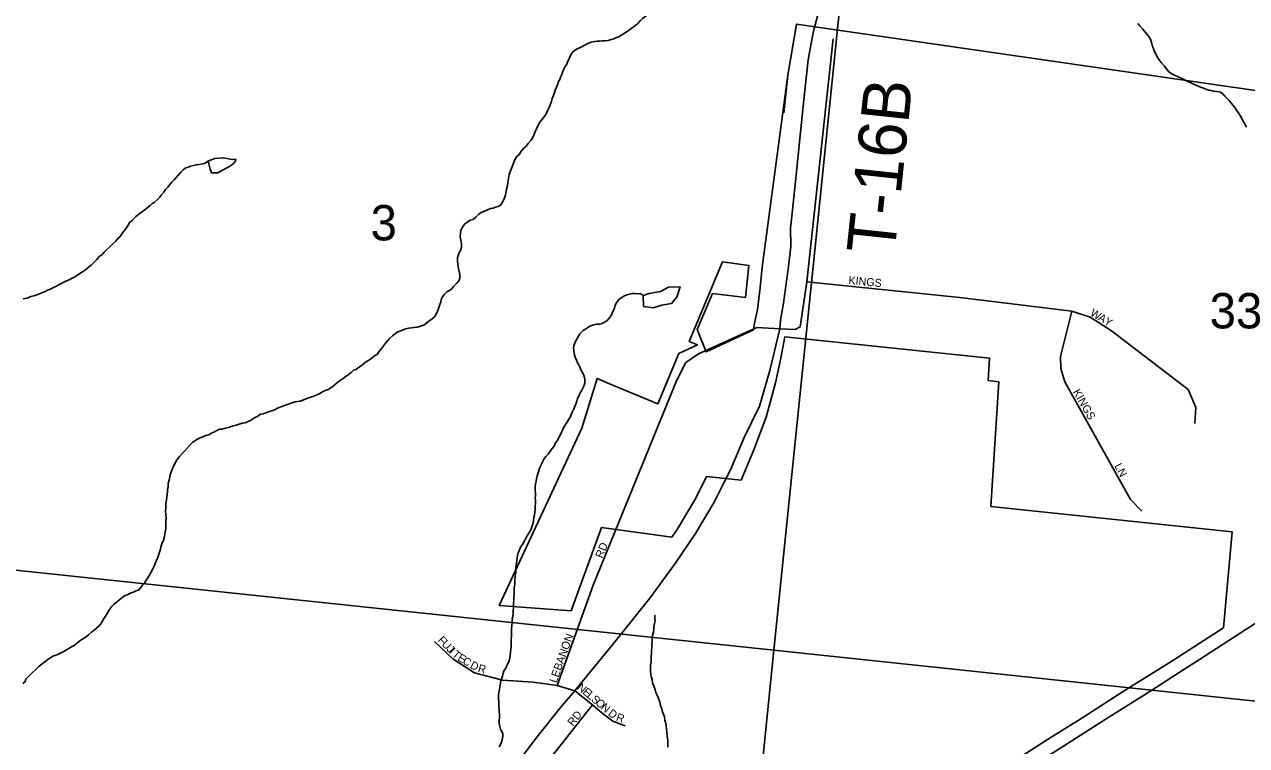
# Model space of a CAD drawing. Extents: x 1310247 to 1664935, y 284496 to 704931.
# Drawn here: x 1480374 to 1488010, y 510491 to 514998 of the extents above; entities that cross this region are included whole.
import ezdxf

# ---------------------------------------------------------------- set-up
doc = ezdxf.new("R2010")
doc.units = 0
for name, color, linetype in [('GM_P_State_Location', 7, 'Continuous'), ('GM_X_Corporation_Text', 7, 'Continuous'), ('GM_X_County', 7, 'Continuous'), ('GM_X_County_Subdivision_Text', 7, 'Continuous'), ('GM_X_Interstate_Shield', 7, 'Continuous'), ('GM_X_Major_Lake_Text', 7, 'Continuous'), ('GM_X_Minor_River', 7, 'Continuous'), ('GM_X_Minor_River_Text', 7, 'Continuous'), ('GM_X_Rail_Line', 7, 'Continuous'), ('GM_X_State_Location', 7, 'Continuous'), ('GM_X_State_Shield', 7, 'Continuous'), ('GM_X_Township_Subdivision', 7, 'Continuous'), ('GM_X_US_Location', 7, 'Continuous')]:
    doc.layers.add(name, color=color, linetype=linetype)

msp = doc.modelspace()

# ---------------------------------------------------------------- linework, layer by layer
at = {"layer": 'GM_X_Corporation_Text'}
for points in [[(1483701.8, 510867.3), (1483926.9, 511493.7), (1484022.8, 511728.7)], [(1482935.8, 511141.7), (1483052.7, 511031.9), (1483186.3, 510946), (1483360.5, 510900.7), (1483553.8, 510886.4), (1483701.8, 510867.3), (1483813.6, 510834.1)], [(1483813.6, 510834.1), (1483923.7, 510746.8), (1483983.4, 510694.3), (1484050.1, 510644.2), (1484127.7, 510614.3)], [(1483409.3, 509127.9), (1483445.8, 509492.6), (1483488, 509955.5), (1483524.6, 510203.8), (1483625.4, 510368.5), (1483923.7, 510746.8)]]:
    msp.add_lwpolyline(points, dxfattribs=at)
at = {"layer": 'GM_X_County'}
for points in [[(1485560.1, 516006.4), (1485056.1, 511086.7), (1479685.9, 511654.9), (1480181.2, 516544.8)], [(1485560.1, 516006.4), (1490846.7, 515461.6), (1490330.6, 510528.2), (1485056.1, 511086.7)], [(1479685.9, 511654.9), (1485056.1, 511086.7), (1484474.7, 505338.4), (1479061.8, 505865.6), (1479639.7, 511215.9)], [(1485056.1, 511086.7), (1490330.6, 510528.2), (1489787.4, 504902.9), (1486694.2, 505230.8), (1484474.7, 505338.4)]]:
    msp.add_lwpolyline(points, close=True, dxfattribs=at)
at = {"layer": 'GM_X_County_Subdivision_Text'}
for points in [[(1485118.1, 514445.4), (1485145, 514679.5), (1485197.3, 514997.5)], [(1485224.9, 513134.2), (1485262.9, 513389.9), (1485427.3, 514906.7)], [(1484022.8, 511728.7), (1484447.5, 512769.5), (1484505.9, 512884.8), (1484585.5, 512939.6), (1484951.1, 513103), (1485093.6, 513096), (1485190.2, 513092), (1485221.1, 513108.9), (1485224.9, 513134.2)]]:
    msp.add_lwpolyline(points, dxfattribs=at)
at = {"layer": 'GM_X_Interstate_Shield'}
for points in [[(1485162.8, 513740.9), (1485192.2, 514015.6), (1485223.5, 514323.8), (1485249.7, 514583.9), (1485270.3, 514776), (1485294.7, 514901.1), (1485306.8, 514963.7), (1485337.8, 515081.3)], [(1485116.7, 513256.6), (1485147.4, 513484.5), (1485162.4, 513612), (1485161.4, 513727.5), (1485162.8, 513740.9)], [(1484779, 512202.1), (1484792.8, 512229.6), (1484871.5, 512416.3), (1484966.1, 512612.9), (1485031.8, 512834), (1485093.6, 513096), (1485098.6, 513149.8), (1485116.5, 513255.4), (1485116.7, 513256.6)], [(1483884.3, 510920.9), (1484056, 511131.4), (1484281.6, 511413.1), (1484439.3, 511630), (1484566.2, 511815.6), (1484683.3, 512011.5), (1484748.5, 512141.4), (1484779, 512202.1)], [(1482991.9, 509693.8), (1483077.4, 509828.3), (1483181.5, 509986.3), (1483302.3, 510168.1), (1483437.4, 510361.5), (1483584.5, 510554.7), (1483723.2, 510730), (1483813.6, 510834.1), (1483884.3, 510920.9)]]:
    msp.add_lwpolyline(points, dxfattribs=at)
at = {"layer": 'GM_X_Major_Lake_Text'}
msp.add_lwpolyline([(1488628.4, 514502.7), (1485197.5, 514998.7), (1485145, 514679.5), (1484984.4, 513480.1), (1484971, 513352.8), (1484954.2, 513215.9), (1484933.8, 513120), (1484928.8, 513088.4), (1484634.6, 512951.2), (1484577.9, 513091.3), (1484673.7, 513316.8), (1484880.1, 513291.5), (1484901.1, 513491.4), (1484735.6, 513513.9), (1484527.8, 513016.7), (1484579.5, 512994.9), (1484464, 512942.1), (1484332.2, 512626.5), (1484055.4, 512742.2), (1483952.5, 512784.8), (1483857.8, 512475.2), (1483340.4, 511365.7), (1483790.3, 511334.2), (1483979.7, 511854.8), (1484418.4, 511793.2), (1484452, 511842.4), (1484569.1, 512038.2), (1484636.2, 512171.9), (1484851.7, 512149.3), (1484932.4, 512340.3), (1485008.9, 512543.1), (1485066.3, 512757.3), (1485100.7, 512912.3), (1485126.3, 513046.4), (1486403.9, 512912.1), (1486396.6, 512772.3), (1486462.1, 512764.3), (1486412.8, 511985.2), (1487919.6, 511827), (1487867.2, 511227.9), (1487525.9, 511008.4), (1487252.7, 510838.2), (1486987.6, 510665.8), (1486767.4, 510528.5), (1486537, 510381.4)], dxfattribs=at)
at = {"layer": 'GM_X_Minor_River'}
for points in [[(1481697.6, 514154.4), (1481661.4, 514155.2), (1481615.5, 514164.4), (1481563.1, 514159.6), (1481530.6, 514146.4), (1481522.5, 514142.5)], [(1481522.5, 514142.5), (1481535.3, 514092.1), (1481542.8, 514069.8), (1481583, 514070.8), (1481619.7, 514092), (1481642.1, 514103.5), (1481656.3, 514109.2), (1481678.8, 514126.7), (1481691.2, 514140.5), (1481697.6, 514154.4)], [(1484277.1, 513317), (1484240.6, 513304.2)], [(1484240.6, 513304.2), (1484242.9, 513235.9), (1484303, 513226.4), (1484357.6, 513243.2), (1484418.1, 513253.7), (1484451.3, 513293.1)], [(1484451.3, 513293.1), (1484470.9, 513356.8), (1484398.6, 513356.6), (1484347.6, 513327.7), (1484277.1, 513317)]]:
    msp.add_lwpolyline(points, dxfattribs=at)
at = {"layer": 'GM_X_Minor_River_Text'}
for points in [[(1484087.1, 514921), (1484103.5, 514930.5), (1484124, 514943.9), (1484140.4, 514953.5), (1484154.8, 514963), (1484173.4, 514978.5), (1484191.9, 514991.9), (1484206.3, 515003.5), (1484220.9, 515019.1), (1484235.5, 515034.7), (1484256.1, 515050.1), (1484270.7, 515067.6), (1484287.2, 515079.2), (1484304.4, 515091)], [(1487583.1, 514671.1), (1487565.2, 514677.6), (1487547.4, 514686.2), (1487527.7, 514698.8), (1487514.1, 514713.3), (1487496.8, 514735.8), (1487477.5, 514760.5), (1487464, 514776.9), (1487452.5, 514795.3), (1487441.2, 514817.7), (1487433.7, 514832), (1487428.1, 514846.2), (1487422.5, 514860.3), (1487419.1, 514876.5), (1487413.5, 514890.7), (1487409.9, 514904.8), (1487398.6, 514925.2), (1487379.2, 514947.8), (1487359.9, 514970.5), (1487344.4, 514989), (1487330.8, 515003.4)], [(1483013.7, 513327.2), (1483030, 513334.8), (1483044.4, 513346.3), (1483054.9, 513360), (1483073.7, 513379.5), (1483088.2, 513395.1), (1483094.9, 513412.9), (1483095.3, 513426.9), (1483091.9, 513445.1), (1483088.5, 513463.2), (1483085.1, 513483.3), (1483081.7, 513499.5), (1483080.3, 513519.5), (1483081, 513541.6), (1483087.8, 513565.4), (1483094.3, 513579.2), (1483102.8, 513593), (1483105.3, 513606.9), (1483104, 513627), (1483100.7, 513649.1), (1483097.4, 513671.3), (1483098.2, 513695.3), (1483100.6, 513709.2), (1483111.4, 513731), (1483126.1, 513750.5), (1483144.6, 513764), (1483159, 513773.6), (1483177.3, 513779), (1483193.8, 513792.5), (1483212.5, 513812), (1483226.9, 513821.6), (1483245.2, 513829), (1483271.7, 513840.2), (1483288.1, 513847.7), (1483302.2, 513849.3), (1483316.4, 513854.9), (1483334.7, 513860.3), (1483349, 513867.9), (1483361.7, 513887.5), (1483372.4, 513907.2), (1483379.3, 513933.1), (1483384.1, 513957), (1483390.9, 513980.8), (1483393.8, 514006.8), (1483396.2, 514020.7), (1483398.7, 514034.6), (1483403.6, 514060.5), (1483410.3, 514082.4), (1483421.2, 514108.1), (1483434.5, 514143.8), (1483449.4, 514169.3), (1483466, 514184.8), (1483480.8, 514208.4), (1483495.4, 514224), (1483509.9, 514237.6), (1483522.5, 514253.2), (1483537.2, 514272.8), (1483549.8, 514290.5), (1483556.4, 514306.3), (1483562.9, 514322.1), (1483573.8, 514345.8), (1483588.8, 514375.4), (1483601.5, 514395), (1483614, 514408.7), (1483630.9, 514434.2), (1483643.9, 514461.9), (1483654.6, 514481.6), (1483659.1, 514495.5), (1483667.8, 514515.2), (1483672.5, 514535.1), (1483679.1, 514552.9), (1483685.7, 514572.8), (1483692.4, 514590.6), (1483705.4, 514620.2), (1483712.1, 514640.1), (1483718.6, 514653.9), (1483723.1, 514667.8), (1483731.7, 514685.6), (1483740.5, 514709.3), (1483753.4, 514735), (1483763.9, 514748.7), (1483766.4, 514762.6), (1483779.3, 514788.3), (1483788, 514808), (1483800.6, 514825.7), (1483815, 514837.3), (1483831.4, 514846.8), (1483847.8, 514854.3), (1483872.2, 514865.6), (1483898.9, 514880.8), (1483915.1, 514886.3), (1483937.4, 514891.6), (1483953.5, 514893.1), (1483967.6, 514892.7), (1483985.7, 514894.1), (1483999.8, 514895.7), (1484022, 514897), (1484040.2, 514902.5), (1484056.5, 514908), (1484072.8, 514915.5), (1484087.1, 514921)], [(1488010.7, 514355.4), (1487997.3, 514377.8), (1487984.1, 514402.3), (1487972.8, 514424.7), (1487961.3, 514441), (1487947.9, 514461.5), (1487936.3, 514477.9), (1487924.8, 514492.3), (1487911.3, 514510.7), (1487899.7, 514525.1), (1487874.4, 514549.9), (1487862.8, 514564.3), (1487847.1, 514574.8), (1487825.1, 514577.5), (1487803.1, 514580.2), (1487789.2, 514584.6), (1487775.2, 514587), (1487761.3, 514591.5), (1487741.5, 514600.1), (1487723.5, 514604.6), (1487703.7, 514613.3), (1487678, 514624.1), (1487654.3, 514636.8), (1487638.4, 514643.3), (1487618.7, 514654), (1487600.9, 514662.5), (1487583.1, 514671.1)], [(1480365.9, 513282.7), (1480390.2, 513288), (1480414.6, 513297.2), (1480432.8, 513300.7), (1480457.3, 513310), (1480471.5, 513315.5), (1480487.8, 513323), (1480504.1, 513328.6), (1480518.4, 513336.1), (1480540.8, 513345.5), (1480555.1, 513353), (1480569.4, 513360.6), (1480585.8, 513368.1), (1480600.1, 513375.7), (1480616.5, 513385.2), (1480636.9, 513394.6), (1480653.2, 513402.1), (1480671.6, 513411.5), (1480685.9, 513419.1), (1480700.2, 513426.7), (1480720.8, 513442.1), (1480737.2, 513451.6), (1480755.7, 513465), (1480772.3, 513478.6), (1480792.9, 513496), (1480809.5, 513511.5), (1480826.2, 513529), (1480840.8, 513546.6), (1480857.3, 513558.1), (1480871.8, 513573.7), (1480888.5, 513591.2), (1480907.2, 513608.6), (1480925.8, 513626.1), (1480944.5, 513643.5), (1480955, 513657.2), (1480971.6, 513672.8), (1480984.2, 513690.4), (1480992.7, 513704.2), (1481007.3, 513719.8), (1481022.1, 513743.3), (1481032.8, 513761), (1481047.2, 513772.6), (1481070.1, 513798), (1481097, 513819.1), (1481111.3, 513828.7), (1481125.7, 513838.3), (1481140.2, 513851.9), (1481156.7, 513863.4), (1481171.3, 513879), (1481185.5, 513884.5), (1481204.2, 513902), (1481220.8, 513917.5), (1481229.3, 513931.3), (1481245.9, 513948.8), (1481256.5, 513966.5), (1481271.1, 513980.1), (1481281.7, 513997.8), (1481294.2, 514011.4), (1481308.8, 514027), (1481321.3, 514040.6), (1481335.9, 514058.2), (1481350.5, 514073.8), (1481365.1, 514089.4), (1481381.6, 514100.9), (1481397.8, 514106.4)], [(1481397.8, 514106.4), (1481412, 514112), (1481430.2, 514115.4), (1481448.5, 514120.9), (1481466.6, 514122.3), (1481484.8, 514125.8), (1481499, 514129.3), (1481522.5, 514142.5)], [(1481299.4, 512222.1), (1481308, 512239.9), (1481316.6, 512257.6), (1481329.4, 512279.3), (1481344, 512296.9), (1481358.7, 512316.4), (1481375.3, 512332), (1481392.1, 512351.5), (1481408.8, 512371), (1481425.4, 512386.5), (1481441.8, 512398), (1481456.1, 512405.6), (1481472.5, 512415.1), (1481488.8, 512420.6), (1481505.1, 512428.1), (1481525.4, 512433.5), (1481543.8, 512443), (1481562.2, 512452.4), (1481576.5, 512460), (1481594.8, 512467.4), (1481608.9, 512469), (1481631.2, 512474.3), (1481655.6, 512481.6), (1481677.9, 512488.9), (1481698.2, 512494.3), (1481714.4, 512499.8), (1481736.7, 512505.1), (1481752.9, 512508.6), (1481771.2, 512516.1), (1481787.5, 512521.6), (1481812.2, 512538.9), (1481832.6, 512550.3), (1481849.1, 512561.8), (1481867.3, 512565.2), (1481881.5, 512570.8), (1481899.8, 512576.2), (1481926.2, 512585.4), (1481940.5, 512591), (1481954.8, 512598.6), (1481975.2, 512608), (1481999.6, 512617.2), (1482017.9, 512622.7), (1482040.2, 512630), (1482066.7, 512639.2), (1482097, 512644.3), (1482123.4, 512653.5), (1482137.6, 512659), (1482176.2, 512671.9), (1482196.6, 512681.3), (1482219, 512690.6), (1482237.5, 512702), (1482253.8, 512709.6), (1482272.2, 512717), (1482288.6, 512726.5), (1482302.9, 512736.1), (1482317.4, 512749.7), (1482334, 512763.2), (1482364.8, 512784.3), (1482383.4, 512799.7), (1482397.7, 512807.3), (1482416.3, 512822.8), (1482430.8, 512836.3), (1482447.1, 512841.8), (1482461.5, 512853.4), (1482478, 512864.9), (1482492.4, 512876.5), (1482508.9, 512890), (1482535.6, 512905.2), (1482560.4, 512926.5), (1482580.9, 512937.9), (1482589.3, 512951.7), (1482608.2, 512975.1), (1482618.8, 512990.8), (1482631.4, 513008.5), (1482643.9, 513022.1), (1482654.4, 513035.8), (1482675.1, 513053.2), (1482691.6, 513066.7), (1482708, 513076.2), (1482726.3, 513083.7), (1482754.8, 513094.8), (1482775.1, 513100.2), (1482793.2, 513101.6), (1482807.3, 513103.2), (1482827.6, 513106.6), (1482847.8, 513112), (1482862, 513115.5), (1482876.3, 513123.1), (1482892.8, 513136.6), (1482907.3, 513148.2), (1482921.7, 513157.8), (1482936.1, 513169.4), (1482946.7, 513187.1), (1482955.4, 513204.8), (1482962, 513222.7), (1482968.8, 513246.5), (1482975.4, 513262.3), (1482977.9, 513278.3), (1482986.5, 513296), (1482999.1, 513311.7), (1483013.7, 513327.2)], [(1483861, 512822.3), (1483851.5, 512838.6), (1483844, 512856.9), (1483828.9, 512883.4), (1483823.4, 512899.6), (1483815.9, 512917.8), (1483808.7, 512942.1), (1483807.3, 512960.2), (1483805.7, 512974.2), (1483806.2, 512988.2), (1483810.7, 513002.1), (1483819.3, 513019.9), (1483827.9, 513035.7), (1483836.3, 513049.4), (1483844.8, 513063.2), (1483867.7, 513086.5), (1483886.2, 513098), (1483906.7, 513111.4), (1483931.1, 513120.6), (1483949.3, 513124.1), (1483965.4, 513123.6), (1483983.6, 513129), (1483998, 513136.6), (1484012.3, 513146.2), (1484026.9, 513161.8), (1484039.6, 513179.4), (1484046, 513193.2), (1484054.7, 513211), (1484061.2, 513224.8), (1484065.8, 513242.7), (1484074.3, 513258.5), (1484087, 513276.1), (1484103.5, 513289.6), (1484124, 513301), (1484138.3, 513308.6), (1484154.5, 513312.1), (1484170.7, 513315.6), (1484184.8, 513317.2), (1484202.8, 513314.6), (1484220.9, 513316.1), (1484240.6, 513304.2)], [(1483369.4, 510958.1), (1483382, 510975.8), (1483392.9, 510999.5), (1483401.4, 511015.2), (1483405.9, 511029.1), (1483408.6, 511051.1), (1483411.4, 511075), (1483414, 511091), (1483414.6, 511111), (1483415.3, 511131), (1483416.1, 511155), (1483416.7, 511175), (1483417.6, 511201.1), (1483418.2, 511219.1), (1483419, 511243.1), (1483421.7, 511263), (1483422.2, 511279), (1483424.9, 511299), (1483427.5, 511319), (1483428.2, 511339), (1483430.7, 511352.9), (1483429.6, 511383), (1483432.2, 511399), (1483432.7, 511415), (1483433.6, 511441), (1483434.1, 511457), (1483434.8, 511479), (1483437.4, 511497), (1483438.3, 511523), (1483441.1, 511547), (1483444, 511572.9), (1483444.6, 511592.9), (1483445.1, 511606.9), (1483447.9, 511630.9), (1483450.4, 511646.8), (1483453, 511664.8), (1483455.5, 511678.7), (1483460, 511694.6), (1483464.5, 511708.5), (1483473.3, 511730.3), (1483485.9, 511747.9), (1483498.8, 511771.6), (1483507.3, 511787.3), (1483515.8, 511801.1), (1483526.4, 511818.8), (1483539.3, 511844.5), (1483543.8, 511858.3), (1483552.7, 511884.1), (1483555.2, 511898.1), (1483557.8, 511916), (1483560.3, 511932), (1483562.9, 511949.9), (1483565.4, 511965.8), (1483566, 511981.9), (1483566.9, 512009.9), (1483567.4, 512023.9), (1483565.8, 512038), (1483566.4, 512054), (1483566.9, 512070), (1483565.5, 512088.1), (1483566.3, 512114.1), (1483568.9, 512130), (1483571.3, 512144), (1483573.8, 512157.9), (1483578.4, 512175.8), (1483585.3, 512201.7), (1483594.3, 512229.4), (1483602.8, 512245.2), (1483611.5, 512265), (1483620.1, 512280.7), (1483632.7, 512298.4), (1483647.2, 512312), (1483655.7, 512325.7), (1483672.5, 512347.2), (1483683.1, 512362.9), (1483691.8, 512382.7), (1483702.2, 512396.4), (1483712.9, 512414.1), (1483721.6, 512433.9), (1483732.2, 512451.6), (1483738.8, 512467.4), (1483749.4, 512487.1), (1483760, 512502.8), (1483766.5, 512516.6), (1483775, 512530.4), (1483783.5, 512544.2), (1483796.5, 512573.8), (1483807.3, 512595.5), (1483818.2, 512621.2), (1483824.9, 512643.1), (1483829.5, 512659), (1483838, 512674.7), (1483846.7, 512694.5), (1483855.2, 512708.2), (1483863.8, 512724), (1483870.3, 512737.8), (1483874.9, 512755.7), (1483875.3, 512769.7), (1483875.8, 512783.8), (1483870.4, 512804), (1483861, 512822.3)], [(1480364.8, 510878.5), (1480379.4, 510892.1), (1480383.8, 510906), (1480406.7, 510929.3), (1480425.4, 510948.8), (1480444, 510964.2), (1480464.8, 510985.6), (1480487.6, 511005), (1480508.1, 511018.4), (1480522.6, 511031.9), (1480536.9, 511039.5), (1480551.3, 511049.1), (1480581.8, 511060.2), (1480602.3, 511071.6), (1480620.6, 511079), (1480637, 511088.5), (1480651.4, 511098.1), (1480667.8, 511107.6), (1480684.2, 511117.1), (1480709, 511138.4), (1480729.5, 511151.8), (1480743.8, 511159.4), (1480760.3, 511170.9), (1480774.7, 511182.4), (1480793.4, 511199.9), (1480809.9, 511211.4), (1480826.4, 511226.9), (1480843, 511242.4), (1480855.6, 511258.1), (1480868.4, 511281.7), (1480881.1, 511299.4), (1480889.6, 511313.1), (1480898.1, 511326.9), (1480906.6, 511340.6), (1480917.2, 511358.4), (1480931.7, 511371.9), (1480950.3, 511387.4), (1480971, 511404.8), (1480995.7, 511424.1), (1481020.2, 511435.3), (1481040.7, 511446.7), (1481054.8, 511450.3), (1481073.2, 511457.7), (1481087.4, 511463.3), (1481102, 511478.9), (1481112.5, 511492.6), (1481125, 511506.2), (1481133.5, 511520), (1481144.2, 511539.7), (1481159.1, 511565.3), (1481174, 511590.9), (1481182.6, 511608.6), (1481191.3, 511628.4), (1481198, 511646.2), (1481206.6, 511666), (1481215.6, 511693.8), (1481224.4, 511717.5), (1481226.9, 511731.5), (1481233.6, 511751.3), (1481242.4, 511775.1), (1481249.1, 511796.9), (1481251.6, 511810.8), (1481254.2, 511826.8), (1481256.8, 511846.8), (1481257.7, 511872.8), (1481258.4, 511894.8), (1481259.1, 511914.8), (1481257.7, 511934.9), (1481256.4, 511955), (1481257, 511975), (1481257.6, 511991), (1481258.1, 512007), (1481260.7, 512025), (1481263.4, 512044.9), (1481265.9, 512060.9), (1481268.5, 512078.8), (1481269, 512092.8), (1481271.4, 512106.8), (1481272.2, 512128.8), (1481278.9, 512150.6), (1481281.6, 512170.6), (1481284.1, 512184.5), (1481292.8, 512206.3), (1481299.4, 512222.1)], [(1484313.2, 511305.7), (1484312.6, 511287.6), (1484314.1, 511271.6), (1484311.5, 511253.6), (1484306.8, 511233.7), (1484306.3, 511217.7), (1484303.7, 511199.8), (1484299.1, 511181.9), (1484296.4, 511161.9), (1484295.7, 511139.9), (1484295.1, 511121.9), (1484294.5, 511105.9), (1484291.9, 511085.9), (1484291.2, 511065.9), (1484290.6, 511047.9), (1484290.1, 511031.9), (1484289.5, 511013.9), (1484286.8, 510993.9), (1484286.4, 510979.9), (1484285.6, 510957.9), (1484288.9, 510933.8), (1484292.3, 510917.6), (1484295.9, 510903.5), (1484299.2, 510883.3), (1484306.7, 510865.1), (1484315.9, 510838.8), (1484319.3, 510822.6), (1484326.8, 510806.4), (1484334.4, 510792.1), (1484343.5, 510761.8), (1484348.8, 510741.6), (1484356.2, 510721.3), (1484361.5, 510701.1), (1484367.1, 510686.9), (1484372.6, 510670.7), (1484375.9, 510650.6), (1484381.2, 510628.4), (1484382.8, 510614.3), (1484386.1, 510594.2), (1484387.5, 510576.1), (1484390.7, 510549.9), (1484393.9, 510523.8), (1484393.2, 510503.8), (1484394.5, 510481.7)], [(1483339.7, 510484.2), (1483350.3, 510501.9), (1483356.9, 510519.7), (1483361.5, 510537.6), (1483364, 510551.6), (1483362.5, 510565.6), (1483356.9, 510579.8), (1483349.3, 510594.1), (1483343.8, 510610.3), (1483340.4, 510628.4), (1483340.9, 510642.4), (1483341.8, 510670.5), (1483342.3, 510684.5), (1483340.9, 510704.5), (1483339.4, 510718.6), (1483337.9, 510734.7), (1483338.4, 510750.7), (1483338.9, 510764.7), (1483335.6, 510786.8), (1483336.4, 510810.9), (1483341.1, 510830.8), (1483346.3, 510868.7), (1483351.3, 510896.6), (1483360.2, 510924.3), (1483364.9, 510944.2), (1483369.4, 510958.1)]]:
    msp.add_lwpolyline(points, dxfattribs=at)
at = {"layer": 'GM_X_State_Location'}
for points in [[(1485262.9, 513389.9), (1486218.6, 513290.6), (1486919.4, 513204.8), (1487032.1, 513168.1), (1487166.9, 513082.3), (1487644.7, 512717.2), (1487693.7, 512604.5), (1487686.4, 512504.1)], [(1487355.6, 511955.2), (1487284.5, 512028.7), (1486875.3, 512763.8), (1486850.8, 512847.1), (1486848.4, 512923.1), (1486919.4, 513204.8)]]:
    msp.add_lwpolyline(points, dxfattribs=at)
at = {"layer": 'GM_X_State_Shield'}
for points in [[(1487624.5, 510969.9), (1487715.5, 511028.5), (1488005.1, 511216.3), (1488347.7, 511435.1)], [(1484122.8, 509080.7), (1484165, 509094.9), (1484361.2, 509154.6), (1484578, 509231.8), (1484758.4, 509301.8), (1484920.7, 509372.3), (1485103.6, 509460.3), (1485294.7, 509558.2), (1485510.2, 509669.5), (1485718, 509791), (1485992.8, 509945.1), (1486210.7, 510074.5), (1486416.6, 510202.1), (1486647, 510349.2), (1486867.2, 510486.5), (1487132.3, 510658.9), (1487405.5, 510829.1), (1487624.5, 510969.9)]]:
    msp.add_lwpolyline(points, dxfattribs=at)

# ---------------------------------------------------------------- texts
at = {"layer": 'GM_P_State_Location'}
for s, rotation, p in [('KINGS', 354.56261, (1485521.1, 513375.5)), ('W', 329.3563, (1487028.4, 513181.4)), ('A', 328.39536, (1487077.4, 513152.4)), ('Y', 328.40359, (1487114.9, 513129.3)), ('KINGS', 299.57857, (1486923.2, 512702)), ('LN', 297.90673, (1487182.9, 512239.7))]:
    msp.add_text(s, height=50, rotation=rotation, dxfattribs=at).set_placement(p)
at = {"layer": 'GM_X_Rail_Line'}
for s, rotation, p in [('RD', 67.62244, (1483984.7, 511658.1)), ('F', 313.97594, (1482953, 511146.2)), ('LEBANON', 70.46394, (1483698.6, 510878.9)), ('U', 313.96456, (1482977.5, 511120.9)), ('J', 313.96104, (1483008, 511089.2)), ('I', 313.94939, (1483023.3, 511073.4)), ('T', 319.68976, (1483042.5, 511053.8)), ('E', 328.19961, (1483075.9, 511026.3)), ('C', 328.73681, (1483106.3, 511007.5)), ('D', 331.19423, (1483153.5, 510978.8)), ('R', 344.7369, (1483204, 510952.8)), ('N', 319.76621, (1483823.5, 510847.7)), ('E', 319.75723, (1483857.1, 510819.3)), ('L', 319.77826, (1483884, 510796.5)), ('S', 319.75723, (1483910.9, 510773.8)), ('O', 319.76621, (1483937.8, 510751.1)), ('N', 319.76621, (1483971.3, 510722.7)), ('D', 322.13416, (1484016.7, 510684.3)), ('RD', 51.33663, (1483801.3, 510608.8)), ('R', 340.85431, (1484067.1, 510648.8))]:
    msp.add_text(s, height=50, rotation=rotation, dxfattribs=at).set_placement(p)
at = {"layer": 'GM_X_Township_Subdivision'}
msp.add_text('T-16B', height=300, rotation=83.95004, dxfattribs=at).set_placement((1485809.2, 513553.2))
at = {"layer": 'GM_X_US_Location'}
for s, p in [('3', (1482537, 513648.1)), ('33', (1487779.6, 513098.1))]:
    msp.add_text(s, height=221, rotation=0.00001, dxfattribs=at).set_placement(p)

doc.saveas('drawing.dxf')
